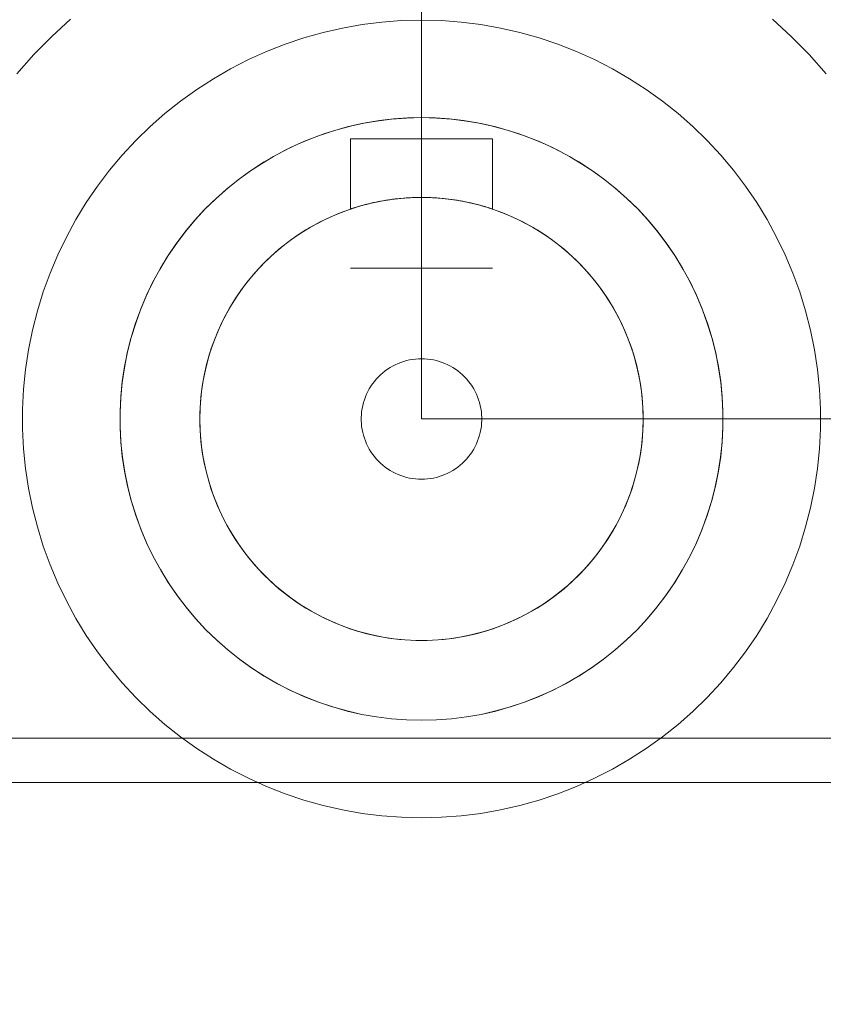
# Model space of a CAD drawing. Header units: millimetres. Extents: x -3490 to 61924, y -72580 to 6847.
# Tile 831 of 1056: x 26727 to 26773, y 1208 to 1264. Entities that reach past the tile are written whole.
import ezdxf

# ---------------------------------------------------------------- set-up
doc = ezdxf.new("R2010")
doc.units = ezdxf.units.MM
doc.layers.add('COTAS_P', color=1, linetype='Continuous', lineweight=0)
doc.layers.add('lateral_C05', color=7, linetype='Continuous', lineweight=0)
doc.dimstyles.new('R19_100', dxfattribs={"dimtxt": 250, "dimasz": 150, "dimexe": 150, "dimexo": 80, "dimgap": 100, "dimtad": 1, "dimtih": 1, "dimtoh": 1, "dimdsep": 46, "dimcen": 0.09, "dimadec": 0, "dimazin": 0, "dimtfac": 1, "dimtdec": 4, "dimtofl": 0, "dimtmove": 0, "dimatfit": 3, "dimfxl": 1, "dimtolj": 1, "dimtzin": 0, "dimarcsym": 0})

# ---------------------------------------------------------------- blocks, each defined once
blk = doc.blocks.new('DIM_R29_7')
at = {"layer": 'COTAS_P'}
for p, q in [((24250.067, 2141), (24400.067, 2186)), ((26750.067, 2141), (26600.067, 2186)), ((24250.067, 1241), (24250.067, 2141)), ((24250.067, 2141), (26750.067, 2141)), ((24250.067, 2141), (24400.067, 2096)), ((26750.067, 2141), (26600.067, 2096)), ((26750.067, 1241), (26750.067, 2141))]:
    blk.add_line(p, q, dxfattribs=at)
blk.add_text('2500 P', height=250, dxfattribs=at).set_placement((25500.067, 2241))
blk = doc.blocks.new('DIM_R29_9')
at = {"layer": 'COTAS_P'}
for p, q in [((26750.067, 1241), (27150.067, 1241)), ((27150.067, 1241), (27105.067, 1091)), ((27150.067, 0), (27150.067, 1241)), ((27150.067, 1241), (27195.067, 1091)), ((27150.067, 0), (27105.067, 150)), ((27150.067, 0), (27195.067, 150)), ((26750.067, 0), (27150.067, 0))]:
    blk.add_line(p, q, dxfattribs=at)
blk.add_text('1241 P', height=250, rotation=90, dxfattribs=at).set_placement((27050.067, 620.5))
blk = doc.blocks.new('DIM_R29_19')
at = {"layer": 'COTAS_P'}
for p, q in [((18820, 2240), (18619.956, 1362.514)), ((18619.956, 1362.514), (18776.206, 1373.047)), ((27699.956, -707.486), (18619.956, 1362.514)), ((18619.956, 1362.514), (18756.202, 1285.299)), ((27900, 170), (27699.956, -707.486)), ((27699.956, -707.486), (27563.711, -630.272)), ((27699.956, -707.486), (27543.706, -718.02))]:
    blk.add_line(p, q, dxfattribs=at)
blk.add_text('9312.96 P', height=250, rotation=167.1576, dxfattribs=at).set_placement((23137.729, 230.015))

msp = doc.modelspace()

# ---------------------------------------------------------------- linework, layer by layer
at = {"layer": 'lateral_C05'}
for p, q in [((26729.226, 1262.579), (26730.285, 1263.554)), ((26745.609, 1263.054), (26746.714, 1263.249)), ((26746.714, 1263.249), (26747.827, 1263.388)), ((26747.827, 1263.388), (26748.946, 1263.472)), ((26750.067, 1263.5), (26748.946, 1263.472)), ((26750.067, 1263.5), (26751.189, 1263.472)), ((26751.189, 1263.472), (26752.308, 1263.388)), ((26752.308, 1263.388), (26753.421, 1263.249)), ((26753.421, 1263.249), (26754.526, 1263.054)), ((26769.849, 1263.554), (26770.909, 1262.579)), ((26743.435, 1262.5), (26744.515, 1262.804)), ((26744.515, 1262.804), (26745.609, 1263.054)), ((26754.526, 1263.054), (26755.62, 1262.804)), ((26755.62, 1262.804), (26756.699, 1262.5)), ((26728.215, 1261.554), (26729.226, 1262.579)), ((26741.328, 1261.733), (26742.372, 1262.143)), ((26742.372, 1262.143), (26743.435, 1262.5)), ((26756.699, 1262.5), (26757.763, 1262.143)), ((26757.763, 1262.143), (26758.807, 1261.733)), ((26770.909, 1262.579), (26771.92, 1261.554)), ((26727.254, 1260.481), (26728.215, 1261.554)), ((26740.305, 1261.272), (26741.328, 1261.733)), ((26758.807, 1261.733), (26759.83, 1261.272)), ((26771.92, 1261.554), (26772.881, 1260.481)), ((26739.307, 1260.76), (26740.305, 1261.272)), ((26759.83, 1261.272), (26760.828, 1260.76)), ((26738.335, 1260.199), (26739.307, 1260.76)), ((26760.828, 1260.76), (26761.8, 1260.199)), ((26737.393, 1259.59), (26738.335, 1260.199)), ((26761.8, 1260.199), (26762.742, 1259.59)), ((26736.482, 1258.935), (26737.393, 1259.59)), ((26762.742, 1259.59), (26763.653, 1258.935)), ((26735.605, 1258.236), (26736.482, 1258.935)), ((26763.653, 1258.935), (26764.53, 1258.236)), ((26734.764, 1257.494), (26735.605, 1258.236)), ((26764.53, 1258.236), (26765.371, 1257.494)), ((26745.873, 1257.474), (26746.699, 1257.663)), ((26746.137, 1257.539), (26746.913, 1257.705)), ((26746.699, 1257.663), (26747.534, 1257.81)), ((26746.913, 1257.705), (26747.696, 1257.834)), ((26747.534, 1257.81), (26748.375, 1257.916)), ((26747.696, 1257.834), (26748.483, 1257.926)), ((26748.375, 1257.916), (26749.22, 1257.979)), ((26748.483, 1257.926), (26749.275, 1257.981)), ((26750.067, 1258), (26749.22, 1257.979)), ((26750.067, 1258), (26749.275, 1257.981)), ((26750.067, 1258), (26750.86, 1257.981)), ((26750.067, 1258), (26750.915, 1257.979)), ((26750.86, 1257.981), (26751.652, 1257.926)), ((26750.915, 1257.979), (26751.76, 1257.916)), ((26751.652, 1257.926), (26752.439, 1257.834)), ((26751.76, 1257.916), (26752.601, 1257.81)), ((26752.439, 1257.834), (26753.222, 1257.705)), ((26752.601, 1257.81), (26753.436, 1257.663)), ((26753.222, 1257.705), (26753.998, 1257.539)), ((26753.436, 1257.663), (26754.262, 1257.474)), ((26733.96, 1256.71), (26734.764, 1257.494)), ((26743.868, 1256.829), (26744.613, 1257.101)), ((26744.253, 1256.975), (26745.057, 1257.245)), ((26744.613, 1257.101), (26745.37, 1257.338)), ((26745.057, 1257.245), (26745.873, 1257.474)), ((26745.37, 1257.338), (26746.137, 1257.539)), ((26753.998, 1257.539), (26754.765, 1257.338)), ((26754.262, 1257.474), (26755.078, 1257.245)), ((26754.765, 1257.338), (26755.522, 1257.101)), ((26755.078, 1257.245), (26755.882, 1256.975)), ((26755.522, 1257.101), (26756.267, 1256.829)), ((26765.371, 1257.494), (26766.174, 1256.71)), ((26733.197, 1255.888), (26733.96, 1256.71)), ((26742.691, 1256.316), (26743.464, 1256.665)), ((26743.136, 1256.523), (26743.868, 1256.829)), ((26743.464, 1256.665), (26744.253, 1256.975)), ((26746.067, 1252.843), (26746.067, 1256.8)), ((26754.067, 1256.8), (26746.067, 1256.8)), ((26754.067, 1252.843), (26754.067, 1256.8)), ((26755.882, 1256.975), (26756.671, 1256.665)), ((26756.267, 1256.829), (26756.999, 1256.523)), ((26756.671, 1256.665), (26757.444, 1256.316)), ((26766.174, 1256.71), (26766.938, 1255.888)), ((26741.72, 1255.81), (26742.42, 1256.183)), ((26741.937, 1255.93), (26742.691, 1256.316)), ((26742.42, 1256.183), (26743.136, 1256.523)), ((26756.999, 1256.523), (26757.715, 1256.183)), ((26757.444, 1256.316), (26758.198, 1255.93)), ((26757.715, 1256.183), (26758.415, 1255.81)), ((26732.476, 1255.029), (26733.197, 1255.888)), ((26740.491, 1255.046), (26741.203, 1255.506)), ((26741.038, 1255.404), (26741.72, 1255.81)), ((26741.203, 1255.506), (26741.937, 1255.93)), ((26758.198, 1255.93), (26758.932, 1255.506)), ((26758.415, 1255.81), (26759.097, 1255.404)), ((26758.932, 1255.506), (26759.644, 1255.046)), ((26766.938, 1255.888), (26767.659, 1255.029)), ((26731.799, 1254.134), (26732.476, 1255.029)), ((26739.736, 1254.5), (26740.376, 1254.967)), ((26739.803, 1254.551), (26740.491, 1255.046)), ((26740.376, 1254.967), (26741.038, 1255.404)), ((26759.097, 1255.404), (26759.759, 1254.967)), ((26759.644, 1255.046), (26760.332, 1254.551)), ((26760.399, 1254.5), (26759.759, 1254.967)), ((26767.659, 1255.029), (26768.336, 1254.134)), ((26739.077, 1253.969), (26739.736, 1254.5)), ((26739.14, 1254.023), (26739.803, 1254.551)), ((26760.332, 1254.551), (26760.995, 1254.023)), ((26760.399, 1254.5), (26761.058, 1253.969)), ((26731.167, 1253.207), (26731.799, 1254.134)), ((26738.445, 1253.406), (26739.077, 1253.969)), ((26738.505, 1253.462), (26739.14, 1254.023)), ((26760.995, 1254.023), (26761.63, 1253.462)), ((26761.058, 1253.969), (26761.69, 1253.406)), ((26768.336, 1254.134), (26768.968, 1253.207)), ((26730.582, 1252.25), (26731.167, 1253.207)), ((26737.842, 1252.813), (26738.445, 1253.406)), ((26737.898, 1252.87), (26738.505, 1253.462)), ((26746.983, 1253.113), (26747.591, 1253.252)), ((26747.218, 1253.171), (26747.363, 1253.204)), ((26747.415, 1253.215), (26747.31, 1253.192)), ((26747.363, 1253.204), (26747.5, 1253.234)), ((26747.525, 1253.239), (26747.415, 1253.215)), ((26747.5, 1253.234), (26747.631, 1253.26)), ((26747.64, 1253.262), (26747.525, 1253.239)), ((26747.591, 1253.252), (26748.204, 1253.36)), ((26747.631, 1253.26), (26747.767, 1253.287)), ((26747.76, 1253.285), (26747.64, 1253.262)), ((26747.885, 1253.308), (26747.76, 1253.285)), ((26747.767, 1253.287), (26747.91, 1253.312)), ((26748.015, 1253.33), (26747.885, 1253.308)), ((26747.91, 1253.312), (26748.059, 1253.338)), ((26748.15, 1253.352), (26748.015, 1253.33)), ((26748.059, 1253.338), (26748.214, 1253.362)), ((26748.289, 1253.373), (26748.15, 1253.352)), ((26748.204, 1253.36), (26748.823, 1253.438)), ((26748.214, 1253.362), (26748.376, 1253.385)), ((26748.433, 1253.393), (26748.289, 1253.373)), ((26748.376, 1253.385), (26748.543, 1253.407)), ((26748.581, 1253.411), (26748.433, 1253.393)), ((26748.543, 1253.407), (26748.716, 1253.427)), ((26748.733, 1253.429), (26748.581, 1253.411)), ((26748.716, 1253.427), (26748.896, 1253.445)), ((26748.889, 1253.444), (26748.733, 1253.429)), ((26748.823, 1253.438), (26749.444, 1253.484)), ((26749.049, 1253.458), (26748.889, 1253.444)), ((26748.896, 1253.445), (26749.081, 1253.461)), ((26749.211, 1253.471), (26749.049, 1253.458)), ((26749.081, 1253.461), (26749.251, 1253.473)), ((26749.377, 1253.481), (26749.211, 1253.471)), ((26749.251, 1253.473), (26749.407, 1253.483)), ((26749.546, 1253.489), (26749.377, 1253.481)), ((26749.407, 1253.483), (26749.565, 1253.49)), ((26750.067, 1253.5), (26749.444, 1253.484)), ((26749.718, 1253.495), (26749.546, 1253.489)), ((26749.565, 1253.49), (26749.724, 1253.495)), ((26749.724, 1253.495), (26749.885, 1253.499)), ((26749.885, 1253.499), (26749.976, 1253.5)), ((26750.067, 1253.5), (26749.892, 1253.499)), ((26750.067, 1253.5), (26749.976, 1253.5)), ((26750.067, 1253.5), (26750.244, 1253.499)), ((26750.067, 1253.5), (26750.691, 1253.484)), ((26750.067, 1253.5), (26750.152, 1253.5)), ((26750.237, 1253.499), (26750.152, 1253.5)), ((26750.399, 1253.496), (26750.237, 1253.499)), ((26750.244, 1253.499), (26750.419, 1253.495)), ((26750.56, 1253.49), (26750.399, 1253.496)), ((26750.419, 1253.495), (26750.592, 1253.489)), ((26750.718, 1253.483), (26750.56, 1253.49)), ((26750.592, 1253.489), (26750.764, 1253.481)), ((26750.691, 1253.484), (26751.312, 1253.438)), ((26750.874, 1253.474), (26750.718, 1253.483)), ((26750.764, 1253.481), (26750.932, 1253.47)), ((26751.044, 1253.462), (26750.874, 1253.474)), ((26750.932, 1253.47), (26751.098, 1253.457)), ((26751.229, 1253.446), (26751.044, 1253.462)), ((26751.098, 1253.457), (26751.26, 1253.443)), ((26751.409, 1253.428), (26751.229, 1253.446)), ((26751.26, 1253.443), (26751.418, 1253.427)), ((26751.312, 1253.438), (26751.931, 1253.36)), ((26751.584, 1253.408), (26751.409, 1253.428)), ((26751.418, 1253.427), (26751.573, 1253.409)), ((26751.573, 1253.409), (26751.722, 1253.39)), ((26751.753, 1253.386), (26751.584, 1253.408)), ((26751.722, 1253.39), (26751.867, 1253.37)), ((26751.917, 1253.362), (26751.753, 1253.386)), ((26751.867, 1253.37), (26752.006, 1253.349)), ((26752.075, 1253.338), (26751.917, 1253.362)), ((26751.931, 1253.36), (26752.544, 1253.252)), ((26752.006, 1253.349), (26752.14, 1253.327)), ((26752.226, 1253.312), (26752.075, 1253.338)), ((26752.14, 1253.327), (26752.27, 1253.304)), ((26752.37, 1253.286), (26752.226, 1253.312)), ((26752.27, 1253.304), (26752.394, 1253.282)), ((26752.508, 1253.259), (26752.37, 1253.286)), ((26752.394, 1253.282), (26752.514, 1253.258)), ((26752.639, 1253.233), (26752.508, 1253.259)), ((26752.514, 1253.258), (26752.628, 1253.235)), ((26752.544, 1253.252), (26753.152, 1253.113)), ((26752.628, 1253.235), (26752.738, 1253.211)), ((26752.776, 1253.203), (26752.639, 1253.233)), ((26752.738, 1253.211), (26752.844, 1253.188)), ((26752.919, 1253.17), (26752.776, 1253.203)), ((26761.63, 1253.462), (26762.237, 1252.87)), ((26761.69, 1253.406), (26762.293, 1252.813)), ((26768.968, 1253.207), (26769.553, 1252.25)), ((26737.27, 1252.19), (26737.842, 1252.813)), ((26737.321, 1252.249), (26737.898, 1252.87)), ((26745.212, 1252.518), (26745.792, 1252.746)), ((26745.482, 1252.629), (26746.067, 1252.843)), ((26745.792, 1252.746), (26746.383, 1252.945)), ((26746.071, 1252.844), (26746.083, 1252.848)), ((26746.087, 1252.849), (26746.077, 1252.846)), ((26746.083, 1252.848), (26746.102, 1252.854)), ((26746.101, 1252.854), (26746.087, 1252.849)), ((26746.119, 1252.86), (26746.101, 1252.854)), ((26746.102, 1252.854), (26746.13, 1252.864)), ((26746.141, 1252.867), (26746.119, 1252.86)), ((26746.13, 1252.864), (26746.165, 1252.875)), ((26746.166, 1252.876), (26746.141, 1252.867)), ((26746.165, 1252.875), (26746.208, 1252.889)), ((26746.196, 1252.885), (26746.166, 1252.876)), ((26746.229, 1252.896), (26746.196, 1252.885)), ((26746.208, 1252.889), (26746.258, 1252.905)), ((26746.266, 1252.908), (26746.229, 1252.896)), ((26746.258, 1252.905), (26746.317, 1252.924)), ((26746.307, 1252.921), (26746.266, 1252.908)), ((26746.352, 1252.935), (26746.307, 1252.921)), ((26746.317, 1252.924), (26746.384, 1252.945)), ((26746.401, 1252.95), (26746.352, 1252.935)), ((26746.383, 1252.945), (26746.983, 1253.113)), ((26746.384, 1252.945), (26746.459, 1252.968)), ((26746.454, 1252.966), (26746.401, 1252.95)), ((26746.511, 1252.983), (26746.454, 1252.966)), ((26746.459, 1252.968), (26746.542, 1252.992)), ((26746.572, 1253.001), (26746.511, 1252.983)), ((26746.542, 1252.992), (26746.633, 1253.019)), ((26746.637, 1253.02), (26746.572, 1253.001)), ((26746.633, 1253.019), (26746.733, 1253.047)), ((26746.707, 1253.04), (26746.637, 1253.02)), ((26746.78, 1253.06), (26746.707, 1253.04)), ((26746.733, 1253.047), (26746.841, 1253.076)), ((26746.858, 1253.081), (26746.78, 1253.06)), ((26746.841, 1253.076), (26746.958, 1253.107)), ((26746.939, 1253.102), (26746.858, 1253.081)), ((26747.026, 1253.124), (26746.939, 1253.102)), ((26746.958, 1253.107), (26747.084, 1253.139)), ((26747.116, 1253.147), (26747.026, 1253.124)), ((26747.084, 1253.139), (26747.218, 1253.171)), ((26747.211, 1253.169), (26747.116, 1253.147)), ((26747.31, 1253.192), (26747.211, 1253.169)), ((26752.844, 1253.188), (26752.944, 1253.165)), ((26753.054, 1253.138), (26752.919, 1253.17)), ((26752.944, 1253.165), (26753.04, 1253.141)), ((26753.04, 1253.141), (26753.131, 1253.119)), ((26753.179, 1253.107), (26753.054, 1253.138)), ((26753.131, 1253.119), (26753.218, 1253.096)), ((26753.152, 1253.113), (26753.752, 1252.945)), ((26753.296, 1253.076), (26753.179, 1253.107)), ((26753.218, 1253.096), (26753.3, 1253.075)), ((26753.404, 1253.047), (26753.296, 1253.076)), ((26753.3, 1253.075), (26753.378, 1253.054)), ((26753.378, 1253.054), (26753.452, 1253.033)), ((26753.503, 1253.019), (26753.404, 1253.047)), ((26753.452, 1253.033), (26753.521, 1253.014)), ((26753.594, 1252.992), (26753.503, 1253.019)), ((26753.521, 1253.014), (26753.586, 1252.995)), ((26753.586, 1252.995), (26753.646, 1252.977)), ((26753.677, 1252.967), (26753.594, 1252.992)), ((26753.646, 1252.977), (26753.703, 1252.96)), ((26753.752, 1252.945), (26753.677, 1252.967)), ((26753.703, 1252.96), (26753.755, 1252.944)), ((26753.752, 1252.945), (26754.343, 1252.746)), ((26753.819, 1252.924), (26753.752, 1252.945)), ((26753.755, 1252.944), (26753.804, 1252.929)), ((26753.804, 1252.929), (26753.848, 1252.915)), ((26753.877, 1252.905), (26753.819, 1252.924)), ((26753.848, 1252.915), (26753.888, 1252.902)), ((26753.928, 1252.889), (26753.877, 1252.905)), ((26753.888, 1252.902), (26753.924, 1252.89)), ((26753.924, 1252.89), (26753.955, 1252.88)), ((26753.971, 1252.875), (26753.928, 1252.889)), ((26753.955, 1252.88), (26753.983, 1252.871)), ((26754.005, 1252.863), (26753.971, 1252.875)), ((26753.983, 1252.871), (26754.007, 1252.863)), ((26754.033, 1252.854), (26754.005, 1252.863)), ((26754.007, 1252.863), (26754.027, 1252.856)), ((26754.027, 1252.856), (26754.043, 1252.851)), ((26754.052, 1252.848), (26754.033, 1252.854)), ((26754.043, 1252.851), (26754.055, 1252.847)), ((26754.064, 1252.844), (26754.052, 1252.848)), ((26754.067, 1252.843), (26754.652, 1252.629)), ((26754.343, 1252.746), (26754.923, 1252.518)), ((26762.237, 1252.87), (26762.814, 1252.249)), ((26762.293, 1252.813), (26762.865, 1252.19)), ((26730.045, 1251.265), (26730.582, 1252.25)), ((26736.729, 1251.54), (26737.27, 1252.19)), ((26736.776, 1251.599), (26737.321, 1252.249)), ((26743.801, 1251.816), (26744.348, 1252.115)), ((26744.089, 1251.978), (26744.644, 1252.262)), ((26744.348, 1252.115), (26744.909, 1252.386)), ((26744.644, 1252.262), (26745.212, 1252.518)), ((26744.909, 1252.386), (26745.482, 1252.629)), ((26754.652, 1252.629), (26755.226, 1252.386)), ((26754.923, 1252.518), (26755.491, 1252.262)), ((26755.226, 1252.386), (26755.787, 1252.115)), ((26755.491, 1252.262), (26756.046, 1251.978)), ((26755.787, 1252.115), (26756.334, 1251.816)), ((26762.814, 1252.249), (26763.359, 1251.599)), ((26762.865, 1252.19), (26763.406, 1251.54)), ((26769.553, 1252.25), (26770.09, 1251.265)), ((26736.221, 1250.863), (26736.729, 1251.54)), ((26736.265, 1250.924), (26736.776, 1251.599)), ((26743.026, 1251.328), (26743.55, 1251.666)), ((26743.27, 1251.49), (26743.801, 1251.816)), ((26743.55, 1251.666), (26744.089, 1251.978)), ((26756.046, 1251.978), (26756.585, 1251.666)), ((26756.334, 1251.816), (26756.865, 1251.49)), ((26756.585, 1251.666), (26757.109, 1251.328)), ((26763.359, 1251.599), (26763.87, 1250.924)), ((26763.406, 1251.54), (26763.914, 1250.863)), ((26729.559, 1250.254), (26730.045, 1251.265)), ((26742.26, 1250.762), (26742.756, 1251.139)), ((26742.52, 1250.964), (26743.026, 1251.328)), ((26742.756, 1251.139), (26743.27, 1251.49)), ((26756.865, 1251.49), (26757.379, 1251.139)), ((26757.109, 1251.328), (26757.615, 1250.964)), ((26757.379, 1251.139), (26757.875, 1250.762)), ((26770.09, 1251.265), (26770.576, 1250.254)), ((26735.748, 1250.162), (26736.221, 1250.863)), ((26735.787, 1250.223), (26736.265, 1250.924)), ((26741.565, 1250.163), (26742.033, 1250.576)), ((26741.784, 1250.361), (26742.26, 1250.762)), ((26742.033, 1250.576), (26742.52, 1250.964)), ((26757.615, 1250.964), (26758.102, 1250.576)), ((26757.875, 1250.762), (26758.351, 1250.361)), ((26758.102, 1250.576), (26758.57, 1250.163)), ((26763.87, 1250.924), (26764.348, 1250.223)), ((26763.914, 1250.863), (26764.387, 1250.162)), ((26729.123, 1249.22), (26729.559, 1250.254)), ((26735.31, 1249.438), (26735.748, 1250.162)), ((26735.345, 1249.5), (26735.787, 1250.223)), ((26740.893, 1249.49), (26741.328, 1249.937)), ((26741.119, 1249.728), (26741.565, 1250.163)), ((26741.328, 1249.937), (26741.784, 1250.361)), ((26758.351, 1250.361), (26758.807, 1249.937)), ((26758.57, 1250.163), (26759.016, 1249.728)), ((26758.807, 1249.937), (26759.242, 1249.49)), ((26764.348, 1250.223), (26764.79, 1249.5)), ((26764.387, 1250.162), (26764.825, 1249.438)), ((26770.576, 1250.254), (26771.012, 1249.22)), ((26734.908, 1248.694), (26735.31, 1249.438)), ((26734.94, 1248.756), (26735.345, 1249.5)), ((26740.482, 1249.023), (26740.893, 1249.49)), ((26740.695, 1249.271), (26741.119, 1249.728)), ((26746.072, 1249.5), (26746.087, 1249.5)), ((26746.087, 1249.5), (26746.112, 1249.5)), ((26746.144, 1249.5), (26746.111, 1249.5)), ((26746.112, 1249.5), (26746.147, 1249.5)), ((26746.187, 1249.5), (26746.144, 1249.5)), ((26746.147, 1249.5), (26746.191, 1249.5)), ((26746.24, 1249.5), (26746.187, 1249.5)), ((26746.191, 1249.5), (26746.245, 1249.5)), ((26746.301, 1249.5), (26746.24, 1249.5)), ((26746.245, 1249.5), (26746.309, 1249.5)), ((26746.372, 1249.5), (26746.301, 1249.5)), ((26746.309, 1249.5), (26746.382, 1249.5)), ((26746.452, 1249.5), (26746.372, 1249.5)), ((26746.382, 1249.5), (26746.464, 1249.5)), ((26746.54, 1249.5), (26746.452, 1249.5)), ((26746.464, 1249.5), (26746.555, 1249.5)), ((26746.637, 1249.5), (26746.54, 1249.5)), ((26746.555, 1249.5), (26746.654, 1249.5)), ((26746.742, 1249.5), (26746.637, 1249.5)), ((26746.654, 1249.5), (26746.763, 1249.5)), ((26746.855, 1249.5), (26746.742, 1249.5)), ((26746.763, 1249.5), (26746.879, 1249.5)), ((26746.975, 1249.5), (26746.855, 1249.5)), ((26746.879, 1249.5), (26747.003, 1249.5)), ((26747.104, 1249.5), (26746.975, 1249.5)), ((26747.003, 1249.5), (26747.135, 1249.5)), ((26747.239, 1249.5), (26747.104, 1249.5)), ((26747.135, 1249.5), (26747.275, 1249.5)), ((26747.381, 1249.5), (26747.239, 1249.5)), ((26747.275, 1249.5), (26747.421, 1249.5)), ((26747.53, 1249.5), (26747.381, 1249.5)), ((26747.421, 1249.5), (26747.574, 1249.5)), ((26747.685, 1249.5), (26747.53, 1249.5)), ((26747.574, 1249.5), (26747.733, 1249.5)), ((26747.845, 1249.5), (26747.685, 1249.5)), ((26747.733, 1249.5), (26747.897, 1249.5)), ((26748.011, 1249.5), (26747.845, 1249.5)), ((26747.897, 1249.5), (26748.067, 1249.5)), ((26748.182, 1249.5), (26748.011, 1249.5)), ((26748.067, 1249.5), (26748.243, 1249.5)), ((26748.357, 1249.5), (26748.182, 1249.5)), ((26748.243, 1249.5), (26748.422, 1249.5)), ((26748.537, 1249.5), (26748.357, 1249.5)), ((26748.422, 1249.5), (26748.606, 1249.5)), ((26748.72, 1249.5), (26748.537, 1249.5)), ((26748.606, 1249.5), (26748.794, 1249.5)), ((26748.906, 1249.5), (26748.72, 1249.5)), ((26748.794, 1249.5), (26748.984, 1249.5)), ((26749.096, 1249.5), (26748.906, 1249.5)), ((26748.984, 1249.5), (26749.177, 1249.5)), ((26749.287, 1249.5), (26749.096, 1249.5)), ((26749.177, 1249.5), (26749.373, 1249.5)), ((26749.481, 1249.5), (26749.287, 1249.5)), ((26749.373, 1249.5), (26749.57, 1249.5)), ((26749.675, 1249.5), (26749.481, 1249.5)), ((26749.57, 1249.5), (26749.769, 1249.5)), ((26749.871, 1249.5), (26749.675, 1249.5)), ((26749.769, 1249.5), (26749.968, 1249.5)), ((26750.067, 1249.5), (26749.871, 1249.5)), ((26749.968, 1249.5), (26750.167, 1249.5)), ((26750.264, 1249.5), (26750.067, 1249.5)), ((26750.167, 1249.5), (26750.366, 1249.5)), ((26750.46, 1249.5), (26750.264, 1249.5)), ((26750.366, 1249.5), (26750.565, 1249.5)), ((26750.654, 1249.5), (26750.46, 1249.5)), ((26750.565, 1249.5), (26750.762, 1249.5)), ((26750.848, 1249.5), (26750.654, 1249.5)), ((26750.762, 1249.5), (26750.958, 1249.5)), ((26751.039, 1249.5), (26750.848, 1249.5)), ((26750.958, 1249.5), (26751.151, 1249.5)), ((26751.229, 1249.5), (26751.039, 1249.5)), ((26751.151, 1249.5), (26751.341, 1249.5)), ((26751.415, 1249.5), (26751.229, 1249.5)), ((26751.341, 1249.5), (26751.529, 1249.5)), ((26751.598, 1249.5), (26751.415, 1249.5)), ((26751.529, 1249.5), (26751.713, 1249.5)), ((26751.778, 1249.5), (26751.598, 1249.5)), ((26751.713, 1249.5), (26751.892, 1249.5)), ((26751.953, 1249.5), (26751.778, 1249.5)), ((26751.892, 1249.5), (26752.067, 1249.5)), ((26752.124, 1249.5), (26751.953, 1249.5)), ((26752.067, 1249.5), (26752.238, 1249.5)), ((26752.29, 1249.5), (26752.124, 1249.5)), ((26752.238, 1249.5), (26752.402, 1249.5)), ((26752.45, 1249.5), (26752.29, 1249.5)), ((26752.402, 1249.5), (26752.561, 1249.5)), ((26752.605, 1249.5), (26752.45, 1249.5)), ((26752.561, 1249.5), (26752.714, 1249.5)), ((26752.754, 1249.5), (26752.605, 1249.5)), ((26752.714, 1249.5), (26752.86, 1249.5)), ((26752.896, 1249.5), (26752.754, 1249.5)), ((26752.86, 1249.5), (26753, 1249.5)), ((26753.031, 1249.5), (26752.896, 1249.5)), ((26753, 1249.5), (26753.132, 1249.5)), ((26753.16, 1249.5), (26753.031, 1249.5)), ((26753.132, 1249.5), (26753.256, 1249.5)), ((26753.28, 1249.5), (26753.16, 1249.5)), ((26753.256, 1249.5), (26753.372, 1249.5)), ((26753.393, 1249.5), (26753.28, 1249.5)), ((26753.372, 1249.5), (26753.481, 1249.5)), ((26753.498, 1249.5), (26753.393, 1249.5)), ((26753.481, 1249.5), (26753.58, 1249.5)), ((26753.595, 1249.5), (26753.498, 1249.5)), ((26753.58, 1249.5), (26753.671, 1249.5)), ((26753.683, 1249.5), (26753.595, 1249.5)), ((26753.671, 1249.5), (26753.753, 1249.5)), ((26753.763, 1249.5), (26753.683, 1249.5)), ((26753.753, 1249.5), (26753.826, 1249.5)), ((26753.834, 1249.5), (26753.763, 1249.5)), ((26753.826, 1249.5), (26753.89, 1249.5)), ((26753.895, 1249.5), (26753.834, 1249.5)), ((26753.89, 1249.5), (26753.944, 1249.5)), ((26753.948, 1249.5), (26753.895, 1249.5)), ((26753.944, 1249.5), (26753.988, 1249.5)), ((26753.991, 1249.5), (26753.948, 1249.5)), ((26753.988, 1249.5), (26754.023, 1249.5)), ((26754.023, 1249.5), (26754.048, 1249.5)), ((26754.048, 1249.5), (26754.063, 1249.5)), ((26759.016, 1249.728), (26759.44, 1249.271)), ((26759.242, 1249.49), (26759.653, 1249.023)), ((26764.79, 1249.5), (26765.195, 1248.756)), ((26764.825, 1249.438), (26765.227, 1248.694)), ((26728.739, 1248.166), (26729.123, 1249.22)), ((26734.572, 1247.992), (26734.94, 1248.756)), ((26739.918, 1248.297), (26740.295, 1248.794)), ((26740.094, 1248.535), (26740.482, 1249.023)), ((26740.295, 1248.794), (26740.695, 1249.271)), ((26759.44, 1249.271), (26759.84, 1248.794)), ((26759.653, 1249.023), (26760.041, 1248.535)), ((26759.84, 1248.794), (26760.217, 1248.297)), ((26765.195, 1248.756), (26765.563, 1247.992)), ((26771.012, 1249.22), (26771.396, 1248.166)), ((26734.544, 1247.93), (26734.908, 1248.694)), ((26739.567, 1247.782), (26739.918, 1248.297)), ((26739.731, 1248.029), (26740.094, 1248.535)), ((26760.041, 1248.535), (26760.404, 1248.029)), ((26760.217, 1248.297), (26760.568, 1247.782)), ((26765.227, 1248.694), (26765.591, 1247.93)), ((26728.408, 1247.094), (26728.739, 1248.166)), ((26734.219, 1247.149), (26734.544, 1247.93)), ((26734.243, 1247.211), (26734.572, 1247.992)), ((26739.242, 1247.25), (26739.567, 1247.782)), ((26739.394, 1247.505), (26739.731, 1248.029)), ((26760.404, 1248.029), (26760.741, 1247.505)), ((26760.568, 1247.782), (26760.893, 1247.25)), ((26765.563, 1247.992), (26765.892, 1247.211)), ((26765.591, 1247.93), (26765.916, 1247.149)), ((26771.396, 1248.166), (26771.727, 1247.094)), ((26728.132, 1246.007), (26728.408, 1247.094)), ((26733.932, 1246.353), (26734.219, 1247.149)), ((26733.953, 1246.414), (26734.243, 1247.211)), ((26738.944, 1246.703), (26739.242, 1247.25)), ((26739.083, 1246.965), (26739.394, 1247.505)), ((26760.741, 1247.505), (26761.052, 1246.965)), ((26760.893, 1247.25), (26761.191, 1246.703)), ((26765.892, 1247.211), (26766.182, 1246.414)), ((26765.916, 1247.149), (26766.203, 1246.353)), ((26771.727, 1247.094), (26772.003, 1246.007)), ((26738.674, 1246.141), (26738.944, 1246.703)), ((26738.799, 1246.411), (26739.083, 1246.965)), ((26761.052, 1246.965), (26761.336, 1246.411)), ((26761.191, 1246.703), (26761.461, 1246.141)), ((26727.909, 1244.907), (26728.132, 1246.007)), ((26733.686, 1245.544), (26733.932, 1246.353)), ((26733.703, 1245.604), (26733.953, 1246.414)), ((26738.432, 1245.567), (26738.674, 1246.141)), ((26738.544, 1245.843), (26738.799, 1246.411)), ((26761.336, 1246.411), (26761.591, 1245.843)), ((26761.461, 1246.141), (26761.703, 1245.567)), ((26766.182, 1246.414), (26766.432, 1245.604)), ((26766.203, 1246.353), (26766.449, 1245.544)), ((26772.003, 1246.007), (26772.226, 1244.907)), ((26733.48, 1244.723), (26733.686, 1245.544)), ((26733.494, 1244.783), (26733.703, 1245.604)), ((26738.218, 1244.981), (26738.432, 1245.567)), ((26738.317, 1245.262), (26738.544, 1245.843)), ((26761.591, 1245.843), (26761.818, 1245.262)), ((26761.703, 1245.567), (26761.917, 1244.981)), ((26766.432, 1245.604), (26766.641, 1244.783)), ((26766.449, 1245.544), (26766.655, 1244.723)), ((26727.742, 1243.798), (26727.909, 1244.907)), ((26738.035, 1244.386), (26738.218, 1244.981)), ((26738.119, 1244.672), (26738.317, 1245.262)), ((26761.818, 1245.262), (26762.016, 1244.672)), ((26761.917, 1244.981), (26762.1, 1244.386)), ((26772.226, 1244.907), (26772.393, 1243.798)), ((26733.316, 1243.894), (26733.48, 1244.723)), ((26733.326, 1243.952), (26733.494, 1244.783)), ((26737.881, 1243.782), (26738.035, 1244.386)), ((26737.951, 1244.072), (26738.119, 1244.672)), ((26749.229, 1244.295), (26749.394, 1244.333)), ((26749.394, 1244.333), (26749.561, 1244.362)), ((26749.561, 1244.362), (26749.729, 1244.383)), ((26749.729, 1244.383), (26749.898, 1244.396)), ((26750.067, 1244.4), (26749.898, 1244.396)), ((26750.067, 1244.4), (26750.237, 1244.396)), ((26750.237, 1244.396), (26750.406, 1244.383)), ((26750.406, 1244.383), (26750.574, 1244.362)), ((26750.574, 1244.362), (26750.741, 1244.333)), ((26750.741, 1244.333), (26750.906, 1244.295)), ((26762.016, 1244.672), (26762.184, 1244.072)), ((26762.1, 1244.386), (26762.254, 1243.782)), ((26766.641, 1244.783), (26766.809, 1243.952)), ((26766.655, 1244.723), (26766.819, 1243.894)), ((26727.63, 1242.681), (26727.742, 1243.798)), ((26733.192, 1243.057), (26733.316, 1243.894)), ((26733.199, 1243.114), (26733.326, 1243.952)), ((26737.757, 1243.171), (26737.881, 1243.782)), ((26737.813, 1243.465), (26737.951, 1244.072)), ((26748.015, 1243.71), (26748.152, 1243.809)), ((26748.152, 1243.809), (26748.295, 1243.901)), ((26748.295, 1243.901), (26748.441, 1243.986)), ((26748.441, 1243.986), (26748.592, 1244.063)), ((26748.592, 1244.063), (26748.747, 1244.133)), ((26748.747, 1244.133), (26748.905, 1244.195)), ((26748.905, 1244.195), (26749.065, 1244.249)), ((26749.065, 1244.249), (26749.229, 1244.295)), ((26750.906, 1244.295), (26751.07, 1244.249)), ((26751.07, 1244.249), (26751.23, 1244.195)), ((26751.23, 1244.195), (26751.388, 1244.133)), ((26751.388, 1244.133), (26751.543, 1244.063)), ((26751.543, 1244.063), (26751.694, 1243.986)), ((26751.694, 1243.986), (26751.84, 1243.901)), ((26751.84, 1243.901), (26751.983, 1243.809)), ((26751.983, 1243.809), (26752.12, 1243.71)), ((26762.184, 1244.072), (26762.322, 1243.465)), ((26762.254, 1243.782), (26762.378, 1243.171)), ((26766.809, 1243.952), (26766.936, 1243.114)), ((26766.819, 1243.894), (26766.943, 1243.057)), ((26772.393, 1243.798), (26772.505, 1242.681)), ((26737.705, 1242.851), (26737.813, 1243.465)), ((26747.409, 1243.12), (26747.518, 1243.25)), ((26747.518, 1243.25), (26747.634, 1243.374)), ((26747.634, 1243.374), (26747.755, 1243.492)), ((26747.755, 1243.492), (26747.882, 1243.605)), ((26747.882, 1243.605), (26748.015, 1243.71)), ((26752.12, 1243.71), (26752.253, 1243.605)), ((26752.253, 1243.605), (26752.38, 1243.492)), ((26752.38, 1243.492), (26752.501, 1243.374)), ((26752.501, 1243.374), (26752.617, 1243.25)), ((26752.617, 1243.25), (26752.726, 1243.12)), ((26762.322, 1243.465), (26762.43, 1242.851)), ((26727.574, 1241.561), (26727.63, 1242.681)), ((26733.111, 1242.215), (26733.192, 1243.057)), ((26733.115, 1242.27), (26733.199, 1243.114)), ((26737.628, 1242.233), (26737.705, 1242.851)), ((26737.664, 1242.554), (26737.757, 1243.171)), ((26747.042, 1242.551), (26747.123, 1242.7)), ((26747.123, 1242.7), (26747.211, 1242.845)), ((26747.211, 1242.845), (26747.307, 1242.985)), ((26747.307, 1242.985), (26747.409, 1243.12)), ((26752.726, 1243.12), (26752.828, 1242.985)), ((26752.828, 1242.985), (26752.924, 1242.845)), ((26752.924, 1242.845), (26753.012, 1242.7)), ((26753.012, 1242.7), (26753.093, 1242.551)), ((26762.378, 1243.171), (26762.47, 1242.554)), ((26762.43, 1242.851), (26762.507, 1242.233)), ((26766.936, 1243.114), (26767.02, 1242.27)), ((26766.943, 1243.057), (26767.024, 1242.215)), ((26772.505, 1242.681), (26772.56, 1241.561)), ((26733.072, 1241.37), (26733.111, 1242.215)), ((26733.073, 1241.424), (26733.115, 1242.27)), ((26737.582, 1241.612), (26737.628, 1242.233)), ((26737.602, 1241.934), (26737.664, 1242.554)), ((26746.845, 1242.083), (26746.903, 1242.242)), ((26746.903, 1242.242), (26746.968, 1242.398)), ((26746.968, 1242.398), (26747.042, 1242.551)), ((26753.093, 1242.551), (26753.167, 1242.398)), ((26753.167, 1242.398), (26753.232, 1242.242)), ((26753.232, 1242.242), (26753.29, 1242.083)), ((26762.47, 1242.554), (26762.533, 1241.934)), ((26762.507, 1242.233), (26762.553, 1241.612)), ((26767.02, 1242.27), (26767.062, 1241.424)), ((26767.024, 1242.215), (26767.063, 1241.37)), ((26727.574, 1240.439), (26727.574, 1241.561)), ((26737.567, 1240.989), (26737.582, 1241.612)), ((26737.571, 1241.312), (26737.602, 1241.934)), ((26746.694, 1241.423), (26746.719, 1241.59)), ((26746.719, 1241.59), (26746.753, 1241.757)), ((26746.753, 1241.757), (26746.795, 1241.921)), ((26746.795, 1241.921), (26746.845, 1242.083)), ((26753.29, 1242.083), (26753.34, 1241.921)), ((26753.34, 1241.921), (26753.382, 1241.757)), ((26753.382, 1241.757), (26753.416, 1241.59)), ((26753.416, 1241.59), (26753.441, 1241.423)), ((26762.533, 1241.934), (26762.564, 1241.312)), ((26762.553, 1241.612), (26762.567, 1240.989)), ((26772.56, 1241.561), (26772.56, 1240.439)), ((26733.074, 1240.524), (26733.072, 1241.37)), ((26733.073, 1240.576), (26733.073, 1241.424)), ((26737.584, 1240.366), (26737.567, 1240.989)), ((26737.571, 1240.688), (26737.571, 1241.312)), ((26746.669, 1241.085), (26746.677, 1241.254)), ((26746.669, 1240.915), (26746.669, 1241.085)), ((26746.677, 1241.254), (26746.694, 1241.423)), ((26753.441, 1241.423), (26753.458, 1241.254)), ((26753.458, 1241.254), (26753.466, 1241.085)), ((26753.466, 1241.085), (26753.466, 1240.915)), ((26762.567, 1240.989), (26762.551, 1240.366)), ((26762.564, 1241.312), (26762.564, 1240.688)), ((26767.063, 1241.37), (26767.061, 1240.524)), ((26767.062, 1241.424), (26767.062, 1240.576)), ((26727.63, 1239.319), (26727.574, 1240.439)), ((26733.115, 1239.73), (26733.073, 1240.576)), ((26733.119, 1239.679), (26733.074, 1240.524)), ((26737.602, 1240.066), (26737.571, 1240.688)), ((26746.677, 1240.746), (26746.669, 1240.915)), ((26746.694, 1240.577), (26746.677, 1240.746)), ((26746.719, 1240.41), (26746.694, 1240.577)), ((26753.441, 1240.577), (26753.416, 1240.41)), ((26753.458, 1240.746), (26753.441, 1240.577)), ((26753.466, 1240.915), (26753.458, 1240.746)), ((26762.564, 1240.688), (26762.533, 1240.066)), ((26767.061, 1240.524), (26767.016, 1239.679)), ((26767.062, 1240.576), (26767.02, 1239.73)), ((26772.56, 1240.439), (26772.505, 1239.319)), ((26737.631, 1239.745), (26737.584, 1240.366)), ((26737.664, 1239.446), (26737.602, 1240.066)), ((26746.753, 1240.243), (26746.719, 1240.41)), ((26746.795, 1240.079), (26746.753, 1240.243)), ((26746.845, 1239.917), (26746.795, 1240.079)), ((26746.903, 1239.758), (26746.845, 1239.917)), ((26753.29, 1239.917), (26753.232, 1239.758)), ((26753.34, 1240.079), (26753.29, 1239.917)), ((26753.382, 1240.243), (26753.34, 1240.079)), ((26753.416, 1240.41), (26753.382, 1240.243)), ((26762.533, 1240.066), (26762.47, 1239.446)), ((26762.551, 1240.366), (26762.504, 1239.745)), ((26727.742, 1238.202), (26727.63, 1239.319)), ((26733.199, 1238.886), (26733.115, 1239.73)), ((26733.206, 1238.837), (26733.119, 1239.679)), ((26737.709, 1239.127), (26737.631, 1239.745)), ((26737.757, 1238.829), (26737.664, 1239.446)), ((26746.968, 1239.602), (26746.903, 1239.758)), ((26747.042, 1239.449), (26746.968, 1239.602)), ((26747.123, 1239.3), (26747.042, 1239.449)), ((26753.093, 1239.449), (26753.012, 1239.3)), ((26753.167, 1239.602), (26753.093, 1239.449)), ((26753.232, 1239.758), (26753.167, 1239.602)), ((26762.47, 1239.446), (26762.378, 1238.829)), ((26762.504, 1239.745), (26762.426, 1239.127)), ((26767.016, 1239.679), (26766.929, 1238.837)), ((26767.02, 1239.73), (26766.936, 1238.886)), ((26772.505, 1239.319), (26772.393, 1238.202)), ((26733.326, 1238.048), (26733.199, 1238.886)), ((26733.334, 1238.001), (26733.206, 1238.837)), ((26737.817, 1238.514), (26737.709, 1239.127)), ((26737.881, 1238.218), (26737.757, 1238.829)), ((26747.211, 1239.155), (26747.123, 1239.3)), ((26747.307, 1239.015), (26747.211, 1239.155)), ((26747.409, 1238.88), (26747.307, 1239.015)), ((26747.518, 1238.75), (26747.409, 1238.88)), ((26752.726, 1238.88), (26752.617, 1238.75)), ((26752.828, 1239.015), (26752.726, 1238.88)), ((26752.924, 1239.155), (26752.828, 1239.015)), ((26753.012, 1239.3), (26752.924, 1239.155)), ((26762.378, 1238.829), (26762.254, 1238.218)), ((26762.426, 1239.127), (26762.318, 1238.514)), ((26766.929, 1238.837), (26766.801, 1238.001)), ((26766.936, 1238.886), (26766.809, 1238.048)), ((26727.909, 1237.093), (26727.742, 1238.202)), ((26737.956, 1237.906), (26737.817, 1238.514)), ((26738.035, 1237.614), (26737.881, 1238.218)), ((26747.634, 1238.626), (26747.518, 1238.75)), ((26747.755, 1238.508), (26747.634, 1238.626)), ((26747.882, 1238.395), (26747.755, 1238.508)), ((26748.015, 1238.29), (26747.882, 1238.395)), ((26748.152, 1238.191), (26748.015, 1238.29)), ((26752.12, 1238.29), (26751.983, 1238.191)), ((26752.253, 1238.395), (26752.12, 1238.29)), ((26752.38, 1238.508), (26752.253, 1238.395)), ((26752.501, 1238.626), (26752.38, 1238.508)), ((26752.617, 1238.75), (26752.501, 1238.626)), ((26762.254, 1238.218), (26762.1, 1237.614)), ((26762.318, 1238.514), (26762.179, 1237.906)), ((26772.393, 1238.202), (26772.226, 1237.093)), ((26733.494, 1237.217), (26733.326, 1238.048)), ((26733.504, 1237.173), (26733.334, 1238.001)), ((26738.125, 1237.307), (26737.956, 1237.906)), ((26748.295, 1238.099), (26748.152, 1238.191)), ((26748.441, 1238.014), (26748.295, 1238.099)), ((26748.592, 1237.937), (26748.441, 1238.014)), ((26748.747, 1237.867), (26748.592, 1237.937)), ((26748.905, 1237.805), (26748.747, 1237.867)), ((26749.065, 1237.751), (26748.905, 1237.805)), ((26749.229, 1237.705), (26749.065, 1237.751)), ((26749.394, 1237.667), (26749.229, 1237.705)), ((26749.561, 1237.638), (26749.394, 1237.667)), ((26750.741, 1237.667), (26750.574, 1237.638)), ((26750.906, 1237.705), (26750.741, 1237.667)), ((26751.07, 1237.751), (26750.906, 1237.705)), ((26751.23, 1237.805), (26751.07, 1237.751)), ((26751.388, 1237.867), (26751.23, 1237.805)), ((26751.543, 1237.937), (26751.388, 1237.867)), ((26751.694, 1238.014), (26751.543, 1237.937)), ((26751.84, 1238.099), (26751.694, 1238.014)), ((26751.983, 1238.191), (26751.84, 1238.099)), ((26762.179, 1237.906), (26762.009, 1237.307)), ((26766.801, 1238.001), (26766.631, 1237.173)), ((26766.809, 1238.048), (26766.641, 1237.217)), ((26728.132, 1235.993), (26727.909, 1237.093)), ((26733.703, 1236.396), (26733.494, 1237.217)), ((26733.715, 1236.353), (26733.504, 1237.173)), ((26738.218, 1237.019), (26738.035, 1237.614)), ((26738.324, 1236.717), (26738.125, 1237.307)), ((26749.729, 1237.617), (26749.561, 1237.638)), ((26749.898, 1237.604), (26749.729, 1237.617)), ((26750.067, 1237.6), (26749.898, 1237.604)), ((26750.237, 1237.604), (26750.067, 1237.6)), ((26750.406, 1237.617), (26750.237, 1237.604)), ((26750.574, 1237.638), (26750.406, 1237.617)), ((26762.009, 1237.307), (26761.811, 1236.717)), ((26762.1, 1237.614), (26761.917, 1237.019)), ((26766.631, 1237.173), (26766.42, 1236.353)), ((26766.641, 1237.217), (26766.432, 1236.396)), ((26772.226, 1237.093), (26772.003, 1235.993)), ((26738.432, 1236.433), (26738.218, 1237.019)), ((26738.552, 1236.137), (26738.324, 1236.717)), ((26761.811, 1236.717), (26761.583, 1236.137)), ((26761.917, 1237.019), (26761.703, 1236.433)), ((26728.408, 1234.906), (26728.132, 1235.993)), ((26733.953, 1235.586), (26733.703, 1236.396)), ((26733.966, 1235.546), (26733.715, 1236.353)), ((26738.674, 1235.859), (26738.432, 1236.433)), ((26738.809, 1235.569), (26738.552, 1236.137)), ((26761.583, 1236.137), (26761.326, 1235.569)), ((26761.703, 1236.433), (26761.461, 1235.859)), ((26766.42, 1236.353), (26766.169, 1235.546)), ((26766.432, 1236.396), (26766.182, 1235.586)), ((26772.003, 1235.993), (26771.727, 1234.906)), ((26734.243, 1234.789), (26733.953, 1235.586)), ((26734.258, 1234.751), (26733.966, 1235.546)), ((26738.944, 1235.297), (26738.674, 1235.859)), ((26739.093, 1235.015), (26738.809, 1235.569)), ((26761.326, 1235.569), (26761.042, 1235.015)), ((26761.461, 1235.859), (26761.191, 1235.297)), ((26766.169, 1235.546), (26765.877, 1234.751)), ((26766.182, 1235.586), (26765.892, 1234.789)), ((26728.739, 1233.834), (26728.408, 1234.906)), ((26739.242, 1234.75), (26738.944, 1235.297)), ((26739.405, 1234.476), (26739.093, 1235.015)), ((26761.042, 1235.015), (26760.73, 1234.476)), ((26761.191, 1235.297), (26760.893, 1234.75)), ((26771.727, 1234.906), (26771.396, 1233.834)), ((26734.572, 1234.008), (26734.243, 1234.789)), ((26734.588, 1233.973), (26734.258, 1234.751)), ((26739.567, 1234.218), (26739.242, 1234.75)), ((26739.743, 1233.953), (26739.405, 1234.476)), ((26760.73, 1234.476), (26760.392, 1233.953)), ((26760.893, 1234.75), (26760.568, 1234.218)), ((26765.877, 1234.751), (26765.547, 1233.973)), ((26765.892, 1234.789), (26765.563, 1234.008)), ((26729.123, 1232.78), (26728.739, 1233.834)), ((26734.94, 1233.244), (26734.572, 1234.008)), ((26734.957, 1233.211), (26734.588, 1233.973)), ((26739.918, 1233.703), (26739.567, 1234.218)), ((26740.107, 1233.447), (26739.743, 1233.953)), ((26760.392, 1233.953), (26760.028, 1233.447)), ((26760.568, 1234.218), (26760.217, 1233.703)), ((26765.547, 1233.973), (26765.178, 1233.211)), ((26765.563, 1234.008), (26765.195, 1233.244)), ((26771.396, 1233.834), (26771.012, 1232.78)), ((26735.345, 1232.5), (26734.94, 1233.244)), ((26735.363, 1232.469), (26734.957, 1233.211)), ((26740.295, 1233.206), (26739.918, 1233.703)), ((26740.496, 1232.96), (26740.107, 1233.447)), ((26740.695, 1232.729), (26740.295, 1233.206)), ((26759.84, 1233.206), (26759.44, 1232.729)), ((26760.028, 1233.447), (26759.639, 1232.96)), ((26760.217, 1233.703), (26759.84, 1233.206)), ((26765.178, 1233.211), (26764.772, 1232.469)), ((26765.195, 1233.244), (26764.79, 1232.5)), ((26729.559, 1231.746), (26729.123, 1232.78)), ((26740.908, 1232.494), (26740.496, 1232.96)), ((26741.119, 1232.272), (26740.695, 1232.729)), ((26759.44, 1232.729), (26759.016, 1232.272)), ((26759.639, 1232.96), (26759.227, 1232.494)), ((26771.012, 1232.78), (26770.576, 1231.746)), ((26735.787, 1231.777), (26735.345, 1232.5)), ((26735.805, 1231.748), (26735.363, 1232.469)), ((26741.343, 1232.048), (26740.908, 1232.494)), ((26741.565, 1231.837), (26741.119, 1232.272)), ((26759.016, 1232.272), (26758.57, 1231.837)), ((26759.227, 1232.494), (26758.792, 1232.048)), ((26764.772, 1232.469), (26764.33, 1231.748)), ((26764.79, 1232.5), (26764.348, 1231.777)), ((26730.045, 1230.735), (26729.559, 1231.746)), ((26736.265, 1231.076), (26735.787, 1231.777)), ((26736.283, 1231.05), (26735.805, 1231.748)), ((26741.8, 1231.624), (26741.343, 1232.048)), ((26742.033, 1231.424), (26741.565, 1231.837)), ((26742.278, 1231.224), (26741.8, 1231.624)), ((26758.335, 1231.624), (26757.857, 1231.224)), ((26758.57, 1231.837), (26758.102, 1231.424)), ((26758.792, 1232.048), (26758.335, 1231.624)), ((26764.33, 1231.748), (26763.852, 1231.05)), ((26764.348, 1231.777), (26763.87, 1231.076)), ((26770.576, 1231.746), (26770.09, 1230.735)), ((26736.776, 1230.401), (26736.265, 1231.076)), ((26736.795, 1230.377), (26736.283, 1231.05)), ((26742.52, 1231.036), (26742.033, 1231.424)), ((26742.774, 1230.848), (26742.278, 1231.224)), ((26743.026, 1230.672), (26742.52, 1231.036)), ((26757.615, 1231.036), (26757.109, 1230.672)), ((26757.857, 1231.224), (26757.361, 1230.848)), ((26758.102, 1231.424), (26757.615, 1231.036)), ((26763.852, 1231.05), (26763.34, 1230.377)), ((26763.87, 1231.076), (26763.359, 1230.401)), ((26730.582, 1229.75), (26730.045, 1230.735)), ((26743.289, 1230.497), (26742.774, 1230.848)), ((26743.55, 1230.334), (26743.026, 1230.672)), ((26743.821, 1230.173), (26743.289, 1230.497)), ((26756.846, 1230.497), (26756.314, 1230.173)), ((26757.109, 1230.672), (26756.585, 1230.334)), ((26757.361, 1230.848), (26756.846, 1230.497)), ((26770.09, 1230.735), (26769.553, 1229.75)), ((26737.321, 1229.751), (26736.776, 1230.401)), ((26737.34, 1229.73), (26736.795, 1230.377)), ((26744.089, 1230.022), (26743.55, 1230.334)), ((26744.368, 1229.875), (26743.821, 1230.173)), ((26744.644, 1229.738), (26744.089, 1230.022)), ((26744.929, 1229.605), (26744.368, 1229.875)), ((26755.767, 1229.875), (26755.206, 1229.605)), ((26756.046, 1230.022), (26755.491, 1229.738)), ((26756.314, 1230.173), (26755.767, 1229.875)), ((26756.585, 1230.334), (26756.046, 1230.022)), ((26763.34, 1230.377), (26762.795, 1229.73)), ((26763.359, 1230.401), (26762.814, 1229.751)), ((26731.167, 1228.793), (26730.582, 1229.75)), ((26737.898, 1229.13), (26737.321, 1229.751)), ((26737.917, 1229.111), (26737.34, 1229.73)), ((26745.212, 1229.482), (26744.644, 1229.738)), ((26745.503, 1229.363), (26744.929, 1229.605)), ((26745.792, 1229.254), (26745.212, 1229.482)), ((26746.089, 1229.15), (26745.503, 1229.363)), ((26754.632, 1229.363), (26754.046, 1229.15)), ((26754.923, 1229.482), (26754.343, 1229.254)), ((26755.206, 1229.605), (26754.632, 1229.363)), ((26755.491, 1229.738), (26754.923, 1229.482)), ((26762.795, 1229.73), (26762.218, 1229.111)), ((26762.814, 1229.751), (26762.237, 1229.13)), ((26769.553, 1229.75), (26768.968, 1228.793)), ((26731.799, 1227.866), (26731.167, 1228.793)), ((26738.505, 1228.538), (26737.898, 1229.13)), ((26738.523, 1228.521), (26737.917, 1229.111)), ((26746.383, 1229.055), (26745.792, 1229.254)), ((26746.684, 1228.967), (26746.089, 1229.15)), ((26746.983, 1228.887), (26746.383, 1229.055)), ((26747.288, 1228.813), (26746.684, 1228.967)), ((26747.591, 1228.748), (26746.983, 1228.887)), ((26747.898, 1228.69), (26747.288, 1228.813)), ((26752.847, 1228.813), (26752.237, 1228.69)), ((26753.152, 1228.887), (26752.544, 1228.748)), ((26753.451, 1228.967), (26752.847, 1228.813)), ((26753.752, 1229.055), (26753.152, 1228.887)), ((26754.046, 1229.15), (26753.451, 1228.967)), ((26754.343, 1229.254), (26753.752, 1229.055)), ((26762.218, 1229.111), (26761.612, 1228.521)), ((26762.237, 1229.13), (26761.63, 1228.538)), ((26768.968, 1228.793), (26768.336, 1227.866)), ((26739.14, 1227.977), (26738.505, 1228.538)), ((26739.158, 1227.962), (26738.523, 1228.521)), ((26748.204, 1228.64), (26747.591, 1228.748)), ((26748.514, 1228.597), (26747.898, 1228.69)), ((26748.823, 1228.562), (26748.204, 1228.64)), ((26749.134, 1228.535), (26748.514, 1228.597)), ((26749.444, 1228.516), (26748.823, 1228.562)), ((26749.756, 1228.504), (26749.134, 1228.535)), ((26750.067, 1228.5), (26749.444, 1228.516)), ((26750.379, 1228.504), (26749.756, 1228.504)), ((26750.691, 1228.516), (26750.067, 1228.5)), ((26751.001, 1228.535), (26750.379, 1228.504)), ((26751.312, 1228.562), (26750.691, 1228.516)), ((26751.621, 1228.597), (26751.001, 1228.535)), ((26751.931, 1228.64), (26751.312, 1228.562)), ((26752.237, 1228.69), (26751.621, 1228.597)), ((26752.544, 1228.748), (26751.931, 1228.64)), ((26761.612, 1228.521), (26760.977, 1227.962)), ((26761.63, 1228.538), (26760.995, 1227.977)), ((26732.476, 1226.971), (26731.799, 1227.866)), ((26739.803, 1227.449), (26739.14, 1227.977)), ((26739.82, 1227.435), (26739.158, 1227.962)), ((26760.977, 1227.962), (26760.315, 1227.435)), ((26760.995, 1227.977), (26760.332, 1227.449)), ((26768.336, 1227.866), (26767.659, 1226.971)), ((26740.491, 1226.954), (26739.803, 1227.449)), ((26740.508, 1226.943), (26739.82, 1227.435)), ((26760.315, 1227.435), (26759.627, 1226.943)), ((26760.332, 1227.449), (26759.644, 1226.954)), ((26733.197, 1226.112), (26732.476, 1226.971)), ((26741.203, 1226.494), (26740.491, 1226.954)), ((26741.219, 1226.484), (26740.508, 1226.943)), ((26759.627, 1226.943), (26758.916, 1226.484)), ((26759.644, 1226.954), (26758.932, 1226.494)), ((26767.659, 1226.971), (26766.938, 1226.112)), ((26733.96, 1225.29), (26733.197, 1226.112)), ((26741.937, 1226.07), (26741.203, 1226.494)), ((26741.952, 1226.062), (26741.219, 1226.484)), ((26742.691, 1225.684), (26741.937, 1226.07)), ((26742.705, 1225.677), (26741.952, 1226.062)), ((26758.183, 1226.062), (26757.43, 1225.677)), ((26758.198, 1226.07), (26757.444, 1225.684)), ((26758.916, 1226.484), (26758.183, 1226.062)), ((26758.932, 1226.494), (26758.198, 1226.07)), ((26766.938, 1226.112), (26766.174, 1225.29)), ((26743.464, 1225.335), (26742.691, 1225.684)), ((26743.477, 1225.33), (26742.705, 1225.677)), ((26757.43, 1225.677), (26756.658, 1225.33)), ((26757.444, 1225.684), (26756.671, 1225.335)), ((26734.764, 1224.506), (26733.96, 1225.29)), ((26744.253, 1225.025), (26743.464, 1225.335)), ((26744.264, 1225.021), (26743.477, 1225.33)), ((26745.057, 1224.755), (26744.253, 1225.025)), ((26745.066, 1224.752), (26744.264, 1225.021)), ((26755.871, 1225.021), (26755.069, 1224.752)), ((26755.882, 1225.025), (26755.078, 1224.755)), ((26756.658, 1225.33), (26755.871, 1225.021)), ((26756.671, 1225.335), (26755.882, 1225.025)), ((26766.174, 1225.29), (26765.371, 1224.506)), ((26735.605, 1223.764), (26734.764, 1224.506)), ((26745.873, 1224.526), (26745.057, 1224.755)), ((26745.881, 1224.524), (26745.066, 1224.752)), ((26746.699, 1224.337), (26745.873, 1224.526)), ((26746.706, 1224.336), (26745.881, 1224.524)), ((26747.534, 1224.19), (26746.699, 1224.337)), ((26747.539, 1224.189), (26746.706, 1224.336)), ((26753.429, 1224.336), (26752.596, 1224.189)), ((26753.436, 1224.337), (26752.601, 1224.19)), ((26754.254, 1224.524), (26753.429, 1224.336)), ((26754.262, 1224.526), (26753.436, 1224.337)), ((26755.069, 1224.752), (26754.254, 1224.524)), ((26755.078, 1224.755), (26754.262, 1224.526)), ((26765.371, 1224.506), (26764.53, 1223.764)), ((26736.482, 1223.065), (26735.605, 1223.764)), ((26748.375, 1224.084), (26747.534, 1224.19)), ((26748.378, 1224.084), (26747.539, 1224.189)), ((26749.22, 1224.021), (26748.375, 1224.084)), ((26749.222, 1224.021), (26748.378, 1224.084)), ((26750.067, 1224), (26749.222, 1224.021)), ((26750.913, 1224.021), (26750.067, 1224)), ((26751.757, 1224.084), (26750.913, 1224.021)), ((26752.596, 1224.189), (26751.757, 1224.084)), ((26764.53, 1223.764), (26763.653, 1223.065)), ((26670.067, 1223), (26830.067, 1223)), ((26737.393, 1222.41), (26736.482, 1223.065)), ((26763.653, 1223.065), (26762.742, 1222.41)), ((26738.335, 1221.801), (26737.393, 1222.41)), ((26762.742, 1222.41), (26761.8, 1221.801)), ((26739.307, 1221.24), (26738.335, 1221.801)), ((26761.8, 1221.801), (26760.828, 1221.24)), ((26740.305, 1220.728), (26739.307, 1221.24)), ((26760.828, 1221.24), (26759.83, 1220.728)), ((26680.067, 1220.5), (26820.067, 1220.5)), ((26708.067, 1220.5), (26728.164, 1220.5)), ((26728.164, 1220.5), (26771.971, 1220.5)), ((26741.328, 1220.267), (26740.305, 1220.728)), ((26759.83, 1220.728), (26758.807, 1220.267)), ((26792.067, 1220.5), (26771.971, 1220.5)), ((26742.372, 1219.857), (26741.328, 1220.267)), ((26758.807, 1220.267), (26757.763, 1219.857)), ((26743.435, 1219.5), (26742.372, 1219.857)), ((26744.515, 1219.196), (26743.435, 1219.5)), ((26756.699, 1219.5), (26755.62, 1219.196)), ((26757.763, 1219.857), (26756.699, 1219.5)), ((26745.609, 1218.946), (26744.515, 1219.196)), ((26746.714, 1218.751), (26745.609, 1218.946)), ((26754.526, 1218.946), (26753.421, 1218.751)), ((26755.62, 1219.196), (26754.526, 1218.946)), ((26747.827, 1218.612), (26746.714, 1218.751)), ((26748.946, 1218.528), (26747.827, 1218.612)), ((26750.067, 1218.5), (26748.946, 1218.528)), ((26751.189, 1218.528), (26750.067, 1218.5)), ((26752.308, 1218.612), (26751.189, 1218.528)), ((26753.421, 1218.751), (26752.308, 1218.612))]:
    msp.add_line(p, q, dxfattribs=at)

# ---------------------------------------------------------------- dimensions: what is measured, and where the dimension line sits
at = {"layer": 'COTAS_P'}
for p1, p2, distance, picture, middle in [((24250.067, 1241), (26750.067, 1241), 900, 'DIM_R29_7', (25500.067, 2141)), ((27900, 170), (18820, 2240), 900, 'DIM_R29_19', (23159.956, 327.514)), ((26750.067, 0), (26750.067, 1241), -400, 'DIM_R29_9', (27150.067, 620.5))]:
    dim = msp.add_aligned_dim(p1=p1, p2=p2, distance=distance, text='<> P', dimstyle='R19_100', dxfattribs=at)
    dim.commit()
    dim.dimension.update_dxf_attribs({"geometry": picture, "text_midpoint": middle})

doc.saveas('drawing.dxf')
